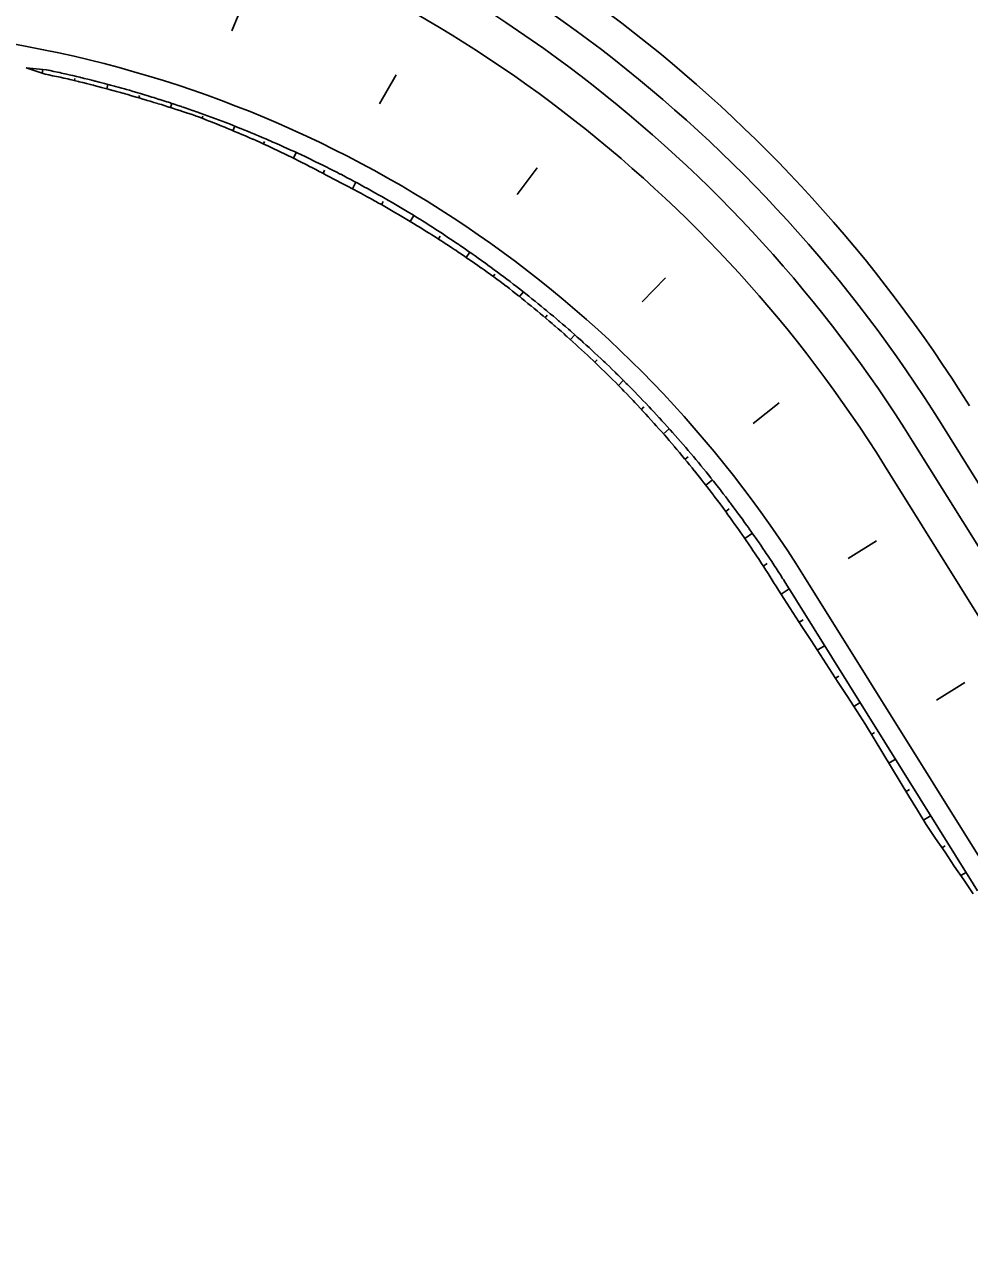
# Model space of a CAD drawing. Extents: x 6503541 to 6503743, y 5888004 to 5888145.
# Drawn here: x 6503694.679 to 6503696.036, y 5888110.453 to 5888112.224 of the extents above; entities that cross this region are included whole.
import ezdxf

# ---------------------------------------------------------------- set-up
doc = ezdxf.new("R2010")
doc.units = 0
doc.layers.add('12', color=7, linetype='Continuous')

msp = doc.modelspace()

# ---------------------------------------------------------------- linework, layer by layer
at = {"layer": '12'}
for p, q in [((6503696.6483, 5888110.603), (6503695.9955, 5888111.6504)), ((6503696.6076, 5888110.5776), (6503695.9547, 5888111.625)), ((6503696.5628, 5888110.5496), (6503695.9143, 5888111.5901)), ((6503696.408, 5888110.4532), (6503695.7994, 5888111.4295))]:
    msp.add_line(p, q, dxfattribs=at)
for points in [[(6503694.9949, 5888112.2591), (6503694.9764, 5888112.2148)], [(6503696.0417, 5888110.9745), (6503696.0281, 5888110.9943), (6503696.0146, 5888111.0142), (6503696.0013, 5888111.0342), (6503695.9878, 5888111.054), (6503695.9743, 5888111.0739), (6503695.9618, 5888111.0944), (6503695.9493, 5888111.1149), (6503695.9369, 5888111.1354), (6503695.9244, 5888111.1559), (6503695.912, 5888111.1764), (6503695.8995, 5888111.1969), (6503695.8871, 5888111.2175), (6503695.874, 5888111.2376), (6503695.8609, 5888111.2578), (6503695.8479, 5888111.2779), (6503695.8348, 5888111.298), (6503695.8218, 5888111.3182), (6503695.8087, 5888111.3383), (6503695.7957, 5888111.3585), (6503695.7826, 5888111.3786), (6503695.7696, 5888111.3988), (6503695.7619, 5888111.4106), (6503695.7589, 5888111.4155), (6503695.7571, 5888111.4184), (6503695.7559, 5888111.4203), (6503695.7529, 5888111.4251), (6503695.7499, 5888111.4299), (6503695.7469, 5888111.4347), (6503695.7452, 5888111.4374), (6503695.7438, 5888111.4395), (6503695.7407, 5888111.4443), (6503695.7377, 5888111.449), (6503695.7346, 5888111.4538), (6503695.733, 5888111.4561), (6503695.7314, 5888111.4585), (6503695.7283, 5888111.4632), (6503695.7252, 5888111.468), (6503695.722, 5888111.4727), (6503695.7206, 5888111.4747), (6503695.7188, 5888111.4774), (6503695.7156, 5888111.482), (6503695.7124, 5888111.4867), (6503695.7092, 5888111.4914), (6503695.708, 5888111.4931), (6503695.7059, 5888111.496), (6503695.7027, 5888111.5007), (6503695.6994, 5888111.5053), (6503695.6961, 5888111.5099), (6503695.6951, 5888111.5113), (6503695.6928, 5888111.5145), (6503695.6894, 5888111.5191), (6503695.6861, 5888111.5237), (6503695.6827, 5888111.5283), (6503695.6819, 5888111.5294), (6503695.6794, 5888111.5328), (6503695.676, 5888111.5374), (6503695.6726, 5888111.5419), (6503695.6692, 5888111.5464), (6503695.6685, 5888111.5473), (6503695.6657, 5888111.551), (6503695.6623, 5888111.5555), (6503695.6588, 5888111.56), (6503695.6553, 5888111.5644), (6503695.6549, 5888111.565), (6503695.6518, 5888111.5689), (6503695.6483, 5888111.5734), (6503695.6448, 5888111.5778), (6503695.6412, 5888111.5822), (6503695.641, 5888111.5825), (6503695.6377, 5888111.5866), (6503695.6341, 5888111.591), (6503695.6305, 5888111.5954), (6503695.6269, 5888111.5998), (6503695.6269, 5888111.5998), (6503695.6233, 5888111.6042), (6503695.6197, 5888111.6085), (6503695.616, 5888111.6129), (6503695.6126, 5888111.617), (6503695.6123, 5888111.6172), (6503695.6087, 5888111.6215), (6503695.605, 5888111.6258), (6503695.6013, 5888111.6301), (6503695.598, 5888111.6339), (6503695.5975, 5888111.6344), (6503695.5938, 5888111.6387), (6503695.59, 5888111.6429), (6503695.5863, 5888111.6472), (6503695.5832, 5888111.6506), (6503695.5825, 5888111.6514), (6503695.5787, 5888111.6556), (6503695.5749, 5888111.6598), (6503695.5711, 5888111.664), (6503695.5681, 5888111.6672), (6503695.5672, 5888111.6682), (6503695.5634, 5888111.6723), (6503695.5595, 5888111.6765), (6503695.5556, 5888111.6806), (6503695.5529, 5888111.6835), (6503695.5517, 5888111.6847), (6503695.5478, 5888111.6888), (6503695.5439, 5888111.6929), (6503695.5399, 5888111.697), (6503695.5374, 5888111.6996), (6503695.536, 5888111.7011), (6503695.532, 5888111.7051), (6503695.528, 5888111.7092), (6503695.524, 5888111.7132), (6503695.5217, 5888111.7155), (6503695.52, 5888111.7172), (6503695.516, 5888111.7211), (6503695.5119, 5888111.7251), (6503695.5078, 5888111.7291), (6503695.5057, 5888111.7311), (6503695.5038, 5888111.733), (6503695.4997, 5888111.7369), (6503695.4956, 5888111.7408), (6503695.4914, 5888111.7447), (6503695.4896, 5888111.7465), (6503695.4873, 5888111.7486), (6503695.4832, 5888111.7525), (6503695.479, 5888111.7563), (6503695.4748, 5888111.7602), (6503695.4732, 5888111.7617), (6503695.4707, 5888111.764), (6503695.4665, 5888111.7678), (6503695.4622, 5888111.7716), (6503695.458, 5888111.7754), (6503695.4566, 5888111.7766), (6503695.4538, 5888111.7791), (6503695.4495, 5888111.7829), (6503695.4453, 5888111.7866), (6503695.441, 5888111.7903), (6503695.4398, 5888111.7913), (6503695.4367, 5888111.794), (6503695.4324, 5888111.7977), (6503695.4281, 5888111.8014), (6503695.4238, 5888111.805), (6503695.4229, 5888111.8058), (6503695.4195, 5888111.8087), (6503695.4151, 5888111.8123), (6503695.4107, 5888111.8159), (6503695.4064, 5888111.8195), (6503695.4057, 5888111.82), (6503695.402, 5888111.8231), (6503695.3976, 5888111.8267), (6503695.3932, 5888111.8302), (6503695.3888, 5888111.8337), (6503695.3884, 5888111.8341), (6503695.3843, 5888111.8373), (6503695.3799, 5888111.8408), (6503695.3754, 5888111.8443), (6503695.3709, 5888111.8477), (6503695.3708, 5888111.8478), (6503695.3664, 5888111.8511), (6503695.3618, 5888111.8544), (6503695.3573, 5888111.8578), (6503695.3529, 5888111.861), (6503695.3527, 5888111.8611), (6503695.3481, 5888111.8645), (6503695.3435, 5888111.8678), (6503695.3389, 5888111.8711), (6503695.3348, 5888111.874), (6503695.3343, 5888111.8743), (6503695.3297, 5888111.8776), (6503695.3251, 5888111.8808), (6503695.3204, 5888111.8841), (6503695.3165, 5888111.8868), (6503695.3158, 5888111.8873), (6503695.3111, 5888111.8905), (6503695.3064, 5888111.8936), (6503695.3018, 5888111.8968), (6503695.2981, 5888111.8993), (6503695.2971, 5888111.9), (6503695.2924, 5888111.9031), (6503695.2876, 5888111.9062), (6503695.2829, 5888111.9093), (6503695.2795, 5888111.9115), (6503695.2782, 5888111.9124), (6503695.2734, 5888111.9154), (6503695.2687, 5888111.9185), (6503695.2639, 5888111.9215), (6503695.2608, 5888111.9235), (6503695.2592, 5888111.9245), (6503695.2544, 5888111.9275), (6503695.2496, 5888111.9305), (6503695.2448, 5888111.9335), (6503695.2419, 5888111.9352), (6503695.24, 5888111.9364), (6503695.2351, 5888111.9394), (6503695.2303, 5888111.9423), (6503695.2255, 5888111.9452), (6503695.2229, 5888111.9467), (6503695.2206, 5888111.948), (6503695.2158, 5888111.9509), (6503695.2109, 5888111.9537), (6503695.206, 5888111.9566), (6503695.2037, 5888111.9579), (6503695.2011, 5888111.9594), (6503695.1963, 5888111.9622), (6503695.1914, 5888111.965), (6503695.1864, 5888111.9677), (6503695.1844, 5888111.9689), (6503695.1815, 5888111.9705), (6503695.1766, 5888111.9732), (6503695.1717, 5888111.9759), (6503695.1667, 5888111.9786), (6503695.165, 5888111.9795), (6503695.1618, 5888111.9813), (6503695.1568, 5888111.9839), (6503695.1518, 5888111.9866), (6503695.1469, 5888111.9892), (6503695.1454, 5888111.99), (6503695.1419, 5888111.9918), (6503695.1369, 5888111.9944), (6503695.1319, 5888111.9969), (6503695.1276, 5888111.9992), (6503695.1269, 5888111.9995), (6503695.1257, 5888112.0001), (6503695.1219, 5888112.0022), (6503695.117, 5888112.0049), (6503695.1121, 5888112.0075), (6503695.1071, 5888112.0102), (6503695.1062, 5888112.0106), (6503695.1021, 5888112.0128), (6503695.0972, 5888112.0154), (6503695.0922, 5888112.018), (6503695.0872, 5888112.0205), (6503695.0866, 5888112.0208), (6503695.0822, 5888112.0231), (6503695.0772, 5888112.0256), (6503695.0722, 5888112.0281), (6503695.0671, 5888112.0306), (6503695.0669, 5888112.0308), (6503695.0621, 5888112.0331), (6503695.0571, 5888112.0356), (6503695.052, 5888112.038), (6503695.047, 5888112.0405), (6503695.047, 5888112.0405), (6503695.0419, 5888112.0429), (6503695.0368, 5888112.0453), (6503695.0318, 5888112.0477), (6503695.0271, 5888112.0499), (6503695.0267, 5888112.0501), (6503695.0216, 5888112.0524), (6503695.0165, 5888112.0547), (6503695.0114, 5888112.057), (6503695.0069, 5888112.059), (6503695.0062, 5888112.0593), (6503695.0011, 5888112.0615), (6503694.9959, 5888112.0638), (6503694.9908, 5888112.066), (6503694.9866, 5888112.0677), (6503694.9856, 5888112.0682), (6503694.9805, 5888112.0703), (6503694.9753, 5888112.0725), (6503694.9701, 5888112.0746), (6503694.9663, 5888112.0762), (6503694.9649, 5888112.0768), (6503694.9597, 5888112.0789), (6503694.9545, 5888112.081), (6503694.9493, 5888112.083), (6503694.9458, 5888112.0844), (6503694.9441, 5888112.0851), (6503694.9389, 5888112.0871), (6503694.9337, 5888112.0892), (6503694.9285, 5888112.0912), (6503694.9271, 5888112.0917), (6503694.9252, 5888112.0923), (6503694.9232, 5888112.093), (6503694.9179, 5888112.0948), (6503694.9178, 5888112.0948), (6503694.9126, 5888112.0966), (6503694.9072, 5888112.0984), (6503694.9043, 5888112.0994), (6503694.9021, 5888112.1001), (6503694.9019, 5888112.1001), (6503694.8966, 5888112.1019), (6503694.8913, 5888112.1036), (6503694.8864, 5888112.1051), (6503694.8859, 5888112.1053), (6503694.8833, 5888112.1061), (6503694.8806, 5888112.107), (6503694.8753, 5888112.1087), (6503694.8706, 5888112.1101), (6503694.8699, 5888112.1103), (6503694.8646, 5888112.112), (6503694.8622, 5888112.1127), (6503694.8592, 5888112.1136), (6503694.8548, 5888112.1149), (6503694.8539, 5888112.1152), (6503694.8485, 5888112.1168), (6503694.8431, 5888112.1184), (6503694.8411, 5888112.119), (6503694.839, 5888112.1196), (6503694.8378, 5888112.12), (6503694.8324, 5888112.1215), (6503694.827, 5888112.1231), (6503694.8231, 5888112.1242), (6503694.8217, 5888112.1246), (6503694.82, 5888112.1251), (6503694.8163, 5888112.1261), (6503694.8109, 5888112.1276), (6503694.8072, 5888112.1286), (6503694.8055, 5888112.1291), (6503694.8002, 5888112.1305), (6503694.7988, 5888112.1309), (6503694.7948, 5888112.132), (6503694.7913, 5888112.1329), (6503694.7894, 5888112.1334), (6503694.784, 5888112.1348), (6503694.7786, 5888112.1362), (6503694.7775, 5888112.1365), (6503694.7754, 5888112.1371), (6503694.7732, 5888112.1376), (6503694.7678, 5888112.139), (6503694.7624, 5888112.1404), (6503694.7594, 5888112.1411), (6503694.757, 5888112.1417), (6503694.7563, 5888112.1419), (6503694.7516, 5888112.143), (6503694.7462, 5888112.1443), (6503694.7435, 5888112.145), (6503694.7407, 5888112.1456), (6503694.7353, 5888112.1468), (6503694.7349, 5888112.1469), (6503694.7299, 5888112.148), (6503694.7274, 5888112.1486), (6503694.7244, 5888112.1492), (6503694.719, 5888112.1503), (6503694.7135, 5888112.1515), (6503694.7135, 5888112.1515), (6503694.7113, 5888112.1519), (6503694.7081, 5888112.1526), (6503694.681, 5888112.1617)], [(6503696.048, 5888110.9784), (6503696.0354, 5888110.9988), (6503696.0227, 5888111.0192), (6503696.01, 5888111.0395), (6503695.9973, 5888111.0599), (6503695.9846, 5888111.0803), (6503695.9719, 5888111.1007), (6503695.9592, 5888111.121), (6503695.9465, 5888111.1414), (6503695.9338, 5888111.1618), (6503695.9211, 5888111.1821), (6503695.9084, 5888111.2025), (6503695.8957, 5888111.2229), (6503695.883, 5888111.2432), (6503695.8703, 5888111.2636), (6503695.8576, 5888111.284), (6503695.8449, 5888111.3043), (6503695.8322, 5888111.3247), (6503695.8195, 5888111.3451), (6503695.8068, 5888111.3654), (6503695.7941, 5888111.3858), (6503695.7815, 5888111.4062), (6503695.774, 5888111.4182), (6503695.7709, 5888111.423), (6503695.769, 5888111.426), (6503695.7679, 5888111.4278), (6503695.7648, 5888111.4327), (6503695.7617, 5888111.4375), (6503695.7586, 5888111.4423), (6503695.7568, 5888111.4449), (6503695.7555, 5888111.4471), (6503695.7523, 5888111.4518), (6503695.7492, 5888111.4566), (6503695.746, 5888111.4613), (6503695.7444, 5888111.4637), (6503695.7428, 5888111.4661), (6503695.7396, 5888111.4708), (6503695.7364, 5888111.4755), (6503695.7331, 5888111.4802), (6503695.7317, 5888111.4823), (6503695.7299, 5888111.4849), (6503695.7266, 5888111.4896), (6503695.7233, 5888111.4943), (6503695.72, 5888111.499), (6503695.7188, 5888111.5007), (6503695.7167, 5888111.5036), (6503695.7133, 5888111.5082), (6503695.71, 5888111.5129), (6503695.7066, 5888111.5175), (6503695.7056, 5888111.5189), (6503695.7032, 5888111.5221), (6503695.6998, 5888111.5267), (6503695.6964, 5888111.5313), (6503695.693, 5888111.5358), (6503695.6921, 5888111.537), (6503695.6895, 5888111.5404), (6503695.6861, 5888111.5449), (6503695.6826, 5888111.5495), (6503695.6791, 5888111.554), (6503695.6784, 5888111.5548), (6503695.6756, 5888111.5585), (6503695.672, 5888111.563), (6503695.6685, 5888111.5675), (6503695.6649, 5888111.5719), (6503695.6645, 5888111.5725), (6503695.6614, 5888111.5764), (6503695.6578, 5888111.5808), (6503695.6542, 5888111.5853), (6503695.6506, 5888111.5897), (6503695.6503, 5888111.59), (6503695.6469, 5888111.5941), (6503695.6433, 5888111.5985), (6503695.6396, 5888111.6029), (6503695.636, 5888111.6072), (6503695.6359, 5888111.6073), (6503695.6323, 5888111.6116), (6503695.6286, 5888111.6159), (6503695.6248, 5888111.6203), (6503695.6213, 5888111.6243), (6503695.6211, 5888111.6246), (6503695.6173, 5888111.6289), (6503695.6136, 5888111.6332), (6503695.6098, 5888111.6375), (6503695.6064, 5888111.6412), (6503695.606, 5888111.6417), (6503695.6022, 5888111.646), (6503695.5984, 5888111.6502), (6503695.5945, 5888111.6544), (6503695.5914, 5888111.6579), (6503695.5907, 5888111.6586), (6503695.5868, 5888111.6628), (6503695.5829, 5888111.667), (6503695.579, 5888111.6712), (6503695.5761, 5888111.6744), (6503695.5751, 5888111.6754), (6503695.5712, 5888111.6795), (6503695.5672, 5888111.6836), (6503695.5633, 5888111.6877), (6503695.5605, 5888111.6906), (6503695.5593, 5888111.6918), (6503695.5553, 5888111.6959), (6503695.5514, 5888111.7), (6503695.5473, 5888111.7041), (6503695.5448, 5888111.7066), (6503695.5433, 5888111.7081), (6503695.5393, 5888111.7121), (6503695.5352, 5888111.7161), (6503695.5312, 5888111.7201), (6503695.5288, 5888111.7224), (6503695.5271, 5888111.7241), (6503695.523, 5888111.7281), (6503695.5189, 5888111.7321), (6503695.5148, 5888111.736), (6503695.5127, 5888111.738), (6503695.5107, 5888111.7399), (6503695.5065, 5888111.7439), (6503695.5024, 5888111.7478), (6503695.4982, 5888111.7516), (6503695.4963, 5888111.7534), (6503695.494, 5888111.7555), (6503695.4898, 5888111.7594), (6503695.4856, 5888111.7632), (6503695.4814, 5888111.767), (6503695.4797, 5888111.7685), (6503695.4771, 5888111.7709), (6503695.4729, 5888111.7747), (6503695.4686, 5888111.7784), (6503695.4644, 5888111.7822), (6503695.4629, 5888111.7835), (6503695.4601, 5888111.786), (6503695.4558, 5888111.7897), (6503695.4515, 5888111.7934), (6503695.4472, 5888111.7971), (6503695.446, 5888111.7981), (6503695.4428, 5888111.8008), (6503695.4385, 5888111.8045), (6503695.4341, 5888111.8082), (6503695.4297, 5888111.8118), (6503695.4288, 5888111.8126), (6503695.4254, 5888111.8154), (6503695.421, 5888111.819), (6503695.4165, 5888111.8226), (6503695.4121, 5888111.8262), (6503695.4115, 5888111.8268), (6503695.4077, 5888111.8298), (6503695.4033, 5888111.8334), (6503695.3988, 5888111.8369), (6503695.3943, 5888111.8404), (6503695.3939, 5888111.8407), (6503695.3898, 5888111.8439), (6503695.3854, 5888111.8474), (6503695.3809, 5888111.8509), (6503695.3763, 5888111.8543), (6503695.3762, 5888111.8544), (6503695.3718, 5888111.8578), (6503695.3673, 5888111.8612), (6503695.3627, 5888111.8646), (6503695.3583, 5888111.8679), (6503695.3582, 5888111.868), (6503695.3536, 5888111.8714), (6503695.349, 5888111.8748), (6503695.3444, 5888111.8781), (6503695.3403, 5888111.8811), (6503695.3398, 5888111.8814), (6503695.3352, 5888111.8848), (6503695.3306, 5888111.8881), (6503695.3259, 5888111.8913), (6503695.322, 5888111.8941), (6503695.3213, 5888111.8946), (6503695.3166, 5888111.8978), (6503695.312, 5888111.9011), (6503695.3073, 5888111.9043), (6503695.3036, 5888111.9068), (6503695.3026, 5888111.9075), (6503695.2979, 5888111.9107), (6503695.2932, 5888111.9139), (6503695.2885, 5888111.917), (6503695.285, 5888111.9193), (6503695.2837, 5888111.9201), (6503695.279, 5888111.9233), (6503695.2742, 5888111.9264), (6503695.2695, 5888111.9294), (6503695.2663, 5888111.9315), (6503695.2647, 5888111.9325), (6503695.2599, 5888111.9356), (6503695.2551, 5888111.9386), (6503695.2503, 5888111.9416), (6503695.2474, 5888111.9434), (6503695.2455, 5888111.9446), (6503695.2407, 5888111.9476), (6503695.2359, 5888111.9506), (6503695.231, 5888111.9535), (6503695.2284, 5888111.9551), (6503695.2262, 5888111.9564), (6503695.2213, 5888111.9594), (6503695.2164, 5888111.9623), (6503695.2116, 5888111.9651), (6503695.2092, 5888111.9665), (6503695.2067, 5888111.968), (6503695.2018, 5888111.9709), (6503695.1969, 5888111.9737), (6503695.1919, 5888111.9765), (6503695.1899, 5888111.9777), (6503695.187, 5888111.9793), (6503695.1821, 5888111.9821), (6503695.1771, 5888111.9848), (6503695.1722, 5888111.9876), (6503695.1704, 5888111.9885), (6503695.1672, 5888111.9903), (6503695.1623, 5888111.993), (6503695.1573, 5888111.9957), (6503695.1523, 5888111.9984), (6503695.1508, 5888111.9992), (6503695.1473, 5888112.001), (6503695.1423, 5888112.0037), (6503695.1373, 5888112.0063), (6503695.133, 5888112.0086), (6503695.1323, 5888112.0089), (6503695.1311, 5888112.0095), (6503695.1272, 5888112.0115), (6503695.1222, 5888112.0141), (6503695.1172, 5888112.0166), (6503695.1121, 5888112.0192), (6503695.1112, 5888112.0196), (6503695.1071, 5888112.0217), (6503695.102, 5888112.0242), (6503695.0969, 5888112.0266), (6503695.0918, 5888112.0291), (6503695.0913, 5888112.0294), (6503695.0867, 5888112.0316), (6503695.0816, 5888112.034), (6503695.0765, 5888112.0364), (6503695.0714, 5888112.0388), (6503695.0712, 5888112.0389), (6503695.0663, 5888112.0412), (6503695.0612, 5888112.0435), (6503695.056, 5888112.0459), (6503695.0509, 5888112.0482), (6503695.0509, 5888112.0482), (6503695.0457, 5888112.0505), (6503695.0406, 5888112.0528), (6503695.0354, 5888112.055), (6503695.0306, 5888112.0571), (6503695.0302, 5888112.0573), (6503695.0251, 5888112.0595), (6503695.0199, 5888112.0617), (6503695.0147, 5888112.0639), (6503695.0102, 5888112.0658), (6503695.0095, 5888112.0661), (6503695.0043, 5888112.0683), (6503694.9991, 5888112.0704), (6503694.9939, 5888112.0725), (6503694.9896, 5888112.0742), (6503694.9886, 5888112.0746), (6503694.9834, 5888112.0767), (6503694.9782, 5888112.0788), (6503694.9729, 5888112.0809), (6503694.969, 5888112.0824), (6503694.9677, 5888112.0829), (6503694.9624, 5888112.0849), (6503694.9571, 5888112.0869), (6503694.9519, 5888112.0889), (6503694.9483, 5888112.0902), (6503694.9466, 5888112.0908), (6503694.9413, 5888112.0928), (6503694.936, 5888112.0947), (6503694.9308, 5888112.0966), (6503694.9294, 5888112.0971), (6503694.9275, 5888112.0978), (6503694.9255, 5888112.0985), (6503694.9202, 5888112.1004), (6503694.9201, 5888112.1004), (6503694.9148, 5888112.1022), (6503694.9095, 5888112.104), (6503694.9066, 5888112.1051), (6503694.9044, 5888112.1058), (6503694.9042, 5888112.1059), (6503694.8989, 5888112.1077), (6503694.8936, 5888112.1094), (6503694.8887, 5888112.111), (6503694.8882, 5888112.1112), (6503694.8856, 5888112.1121), (6503694.8829, 5888112.1129), (6503694.8775, 5888112.1146), (6503694.8729, 5888112.1161), (6503694.8722, 5888112.1163), (6503694.8668, 5888112.118), (6503694.8645, 5888112.1188), (6503694.8615, 5888112.1197), (6503694.8571, 5888112.1211), (6503694.8561, 5888112.1213), (6503694.8508, 5888112.123), (6503694.8454, 5888112.1246), (6503694.8434, 5888112.1252), (6503694.8412, 5888112.1258), (6503694.84, 5888112.1262), (6503694.8346, 5888112.1278), (6503694.8292, 5888112.1293), (6503694.8253, 5888112.1304), (6503694.8238, 5888112.1308), (6503694.8221, 5888112.1313), (6503694.8185, 5888112.1324), (6503694.8131, 5888112.1339), (6503694.8094, 5888112.1349), (6503694.8077, 5888112.1353), (6503694.8022, 5888112.1368), (6503694.8009, 5888112.1372), (6503694.7968, 5888112.1382), (6503694.7934, 5888112.1392), (6503694.7914, 5888112.1397), (6503694.786, 5888112.1411), (6503694.7806, 5888112.1425), (6503694.7795, 5888112.1427), (6503694.7774, 5888112.1433), (6503694.7752, 5888112.1438), (6503694.7697, 5888112.1452), (6503694.7643, 5888112.1465), (6503694.7613, 5888112.1472), (6503694.7589, 5888112.1478), (6503694.7581, 5888112.148), (6503694.7534, 5888112.1491), (6503694.748, 5888112.1504), (6503694.7453, 5888112.151), (6503694.7425, 5888112.1517), (6503694.7371, 5888112.1529), (6503694.7367, 5888112.153), (6503694.7316, 5888112.1541), (6503694.7292, 5888112.1547), (6503694.7262, 5888112.1553), (6503694.7207, 5888112.1565), (6503694.7152, 5888112.1577), (6503694.7152, 5888112.1577), (6503694.713, 5888112.1581), (6503694.7098, 5888112.1588), (6503694.681, 5888112.1617)], [(6503694.7038, 5888112.1541), (6503694.7048, 5888112.1593)], [(6503694.7504, 5888112.1433), (6503694.7511, 5888112.1464)], [(6503695.2127, 5888112.1517), (6503695.1888, 5888112.1101)], [(6503694.7967, 5888112.1315), (6503694.7984, 5888112.1378)], [(6503694.8427, 5888112.1185), (6503694.8436, 5888112.1217)], [(6503694.8884, 5888112.1045), (6503694.8904, 5888112.1105)], [(6503694.9337, 5888112.0891), (6503694.9347, 5888112.092)], [(6503694.9781, 5888112.0713), (6503694.9806, 5888112.0778)], [(6503695.0219, 5888112.0523), (6503695.0235, 5888112.0559)], [(6503695.065, 5888112.0317), (6503695.0689, 5888112.04)], [(6503695.4154, 5888112.0179), (6503695.3865, 5888111.9796)], [(6503695.1075, 5888112.0099), (6503695.1098, 5888112.0145)], [(6503695.1497, 5888111.9877), (6503695.1547, 5888111.9971)], [(6503695.1916, 5888111.9648), (6503695.1941, 5888111.9693)], [(6503695.2328, 5888111.9408), (6503695.2379, 5888111.9492)], [(6503695.2733, 5888111.9156), (6503695.2759, 5888111.9195)], [(6503695.313, 5888111.8892), (6503695.3183, 5888111.8967)], [(6503695.352, 5888111.8616), (6503695.3546, 5888111.8652)], [(6503695.5998, 5888111.86), (6503695.5663, 5888111.8255)], [(6503695.39, 5888111.8327), (6503695.3954, 5888111.8396)], [(6503695.4269, 5888111.8024), (6503695.4298, 5888111.8059)], [(6503695.4629, 5888111.771), (6503695.4691, 5888111.778)], [(6503695.4979, 5888111.7386), (6503695.5012, 5888111.7421)], [(6503695.532, 5888111.7052), (6503695.539, 5888111.7123)], [(6503695.7631, 5888111.6802), (6503695.7256, 5888111.6502)], [(6503695.5649, 5888111.6707), (6503695.5687, 5888111.6743)], [(6503695.5968, 5888111.6353), (6503695.6051, 5888111.6427)], [(6503695.6277, 5888111.5989), (6503695.6321, 5888111.6027)], [(6503695.6574, 5888111.5617), (6503695.667, 5888111.5693)], [(6503695.6861, 5888111.5237), (6503695.6912, 5888111.5275)], [(6503695.7137, 5888111.4849), (6503695.7245, 5888111.4925)], [(6503695.9026, 5888111.4817), (6503695.8619, 5888111.4563)], [(6503695.7401, 5888111.4452), (6503695.7458, 5888111.449)], [(6503695.7656, 5888111.4049), (6503695.7775, 5888111.4125)], [(6503695.7916, 5888111.3647), (6503695.7973, 5888111.3682)], [(6503695.8177, 5888111.3244), (6503695.8283, 5888111.331)], [(6503695.8439, 5888111.2841), (6503695.8488, 5888111.2872)], [(6503696.0296, 5888111.278), (6503695.9889, 5888111.2526)], [(6503695.87, 5888111.2438), (6503695.8791, 5888111.2495)], [(6503695.8957, 5888111.2033), (6503695.9001, 5888111.206)], [(6503695.9206, 5888111.1623), (6503695.9299, 5888111.1681)], [(6503695.9455, 5888111.1212), (6503695.9504, 5888111.1243)], [(6503695.9704, 5888111.0802), (6503695.9806, 5888111.0866)], [(6503695.9971, 5888111.0403), (6503696.0016, 5888111.0431)], [(6503696.024, 5888111.0005), (6503696.0314, 5888111.0051)]]:
    msp.add_lwpolyline(points, dxfattribs=at)
for centre, radius, end in [((6503694.2744, 5888110.5777), 2.076, 73.1735), ((6503694.2744, 5888110.5777), 2.028, 73.1735), ((6503694.2744, 5888110.5777), 1.98, 73.1735), ((6503694.2849, 5888110.5745), 1.92, 73.1735), ((6503694.3737, 5888110.5409), 1.68, 80.1154)]:
    msp.add_arc(centre, radius, 31.9347, end, dxfattribs=at)

doc.saveas('drawing.dxf')
